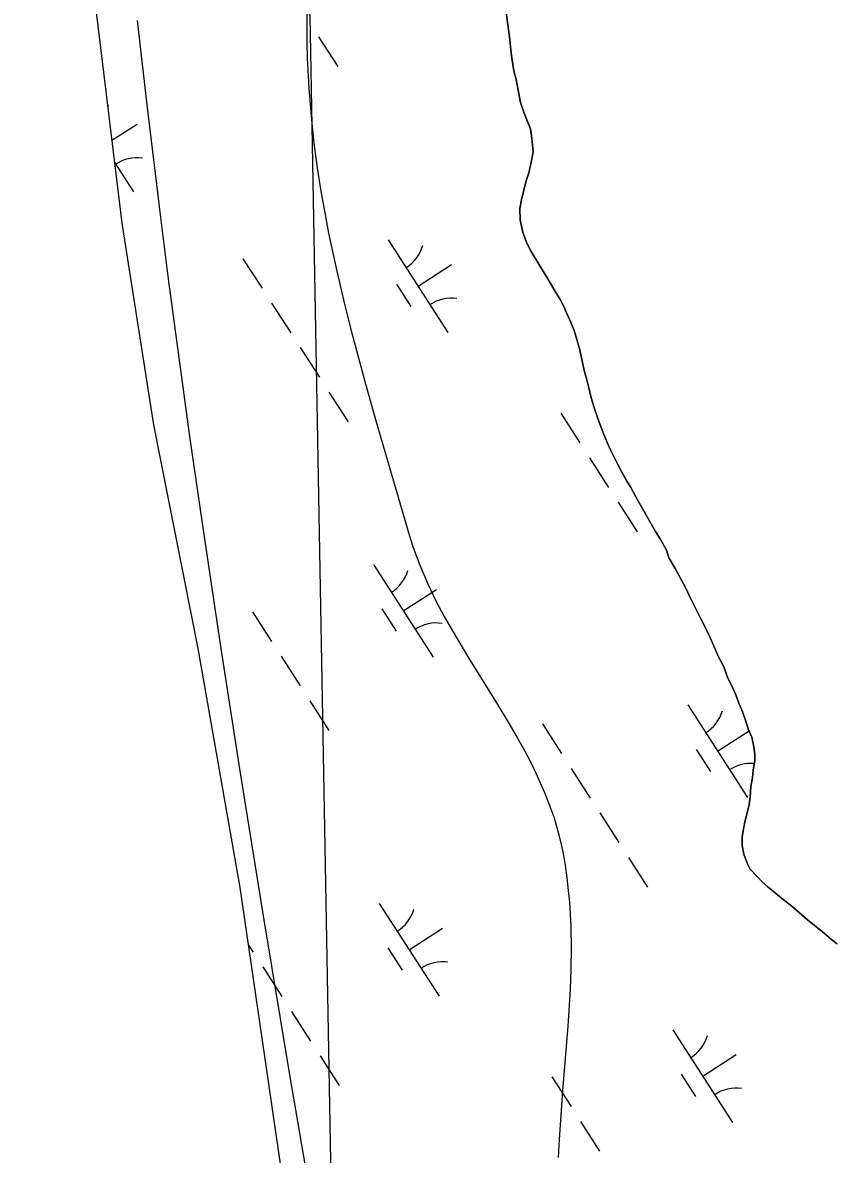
# Model space of a CAD drawing. Extents: x 3937982 to 3958556, y 219448 to 241894.
# Drawn here: x 3945971 to 3946338, y 228557 to 229070 of the extents above; entities that cross this region are included whole.
import ezdxf

# ---------------------------------------------------------------- set-up
doc = ezdxf.new("R2010")
doc.units = 0
for name, color, linetype in [('V-GRID-MAJR', 7, 'Continuous'), ('V-SITE-VEGE', 7, 'Continuous'), ('V-TOPO-SHOR', 7, 'Continuous'), ('V-WETL-SWMP', 7, 'Continuous')]:
    doc.layers.add(name, color=color, linetype=linetype)

msp = doc.modelspace()

# ---------------------------------------------------------------- linework, layer by layer
at = {"layer": 'V-GRID-MAJR'}
msp.add_spline([(3946136.867, 227095.12), (3946078.329, 230314.506), (3945968.142, 236374.431), (3945930.73, 238431.955)], degree=3, dxfattribs=at)
at = {"layer": 'V-SITE-VEGE'}
for p, q in [((3946099.574, 229083.057), (3946099.39, 229068.704)), ((3946026.95, 229032.989), (3946022.596, 229071.275)), ((3946099.39, 229068.704), (3946099.417, 229061.362)), ((3946099.417, 229061.362), (3946099.579, 229054.262)), ((3946099.579, 229054.262), (3946100.256, 229040.53)), ((3946100.256, 229040.53), (3946101.303, 229027.689)), ((3946033.145, 228981.974), (3946026.95, 229032.989)), ((3946101.303, 229027.689), (3946102.622, 229015.68)), ((3946102.622, 229015.68), (3946104.133, 229004.442)), ((3946104.133, 229004.442), (3946105.774, 228993.928)), ((3946105.774, 228993.928), (3946107.496, 228984.087)), ((3946107.496, 228984.087), (3946109.259, 228974.875)), ((3946036.873, 228952.837), (3946033.145, 228981.974)), ((3946109.259, 228974.875), (3946112.917, 228957.637)), ((3946041.288, 228919.551), (3946036.873, 228952.837)), ((3946112.917, 228957.637), (3946116.448, 228942.589)), ((3946116.448, 228942.589), (3946119.751, 228929.447)), ((3946119.751, 228929.447), (3946125.918, 228906.495)), ((3946046.533, 228881.525), (3946041.288, 228919.551)), ((3946125.918, 228906.495), (3946130.778, 228889.318)), ((3946130.778, 228889.318), (3946145.812, 228837.95)), ((3946052.759, 228838.087), (3946046.533, 228881.525)), ((3946060.161, 228788.47), (3946052.759, 228838.087)), ((3946145.812, 228837.95), (3946147.305, 228833.156)), ((3946147.305, 228833.156), (3946148.907, 228828.57)), ((3946148.907, 228828.57), (3946150.592, 228824.184)), ((3946150.592, 228824.184), (3946154.199, 228815.819)), ((3946154.199, 228815.819), (3946157.936, 228808.119)), ((3946157.936, 228808.119), (3946161.698, 228801.006)), ((3946161.698, 228801.006), (3946165.411, 228794.416)), ((3946165.411, 228794.416), (3946172.713, 228782.204)), ((3946068.947, 228731.796), (3946060.161, 228788.47)), ((3946172.713, 228782.204), (3946185.871, 228761.033)), ((3946185.871, 228761.033), (3946190.696, 228753.075)), ((3946190.696, 228753.075), (3946194.778, 228746.067)), ((3946194.778, 228746.067), (3946198.2, 228739.884)), ((3946198.2, 228739.884), (3946201.053, 228734.428)), ((3946201.053, 228734.428), (3946203.422, 228729.611)), ((3946079.365, 228667.063), (3946068.947, 228731.796)), ((3946203.422, 228729.611), (3946207.24, 228721.063)), ((3946207.24, 228721.063), (3946209.79, 228714.542)), ((3946209.79, 228714.542), (3946211.5, 228709.579)), ((3946211.5, 228709.579), (3946213.709, 228702.01)), ((3946213.709, 228702.01), (3946214.639, 228698.164)), ((3946214.639, 228698.164), (3946215.448, 228694.273)), ((3946215.448, 228694.273), (3946216.493, 228688.243)), ((3946216.493, 228688.243), (3946217.326, 228682.386)), ((3946217.326, 228682.386), (3946217.973, 228676.699)), ((3946217.973, 228676.699), (3946218.461, 228671.175)), ((3946218.461, 228671.175), (3946219.049, 228660.44)), ((3946091.671, 228593.124), (3946079.365, 228667.063)), ((3946219.049, 228660.44), (3946219.223, 228650.341)), ((3946219.223, 228650.341), (3946219.104, 228640.851)), ((3946219.104, 228640.851), (3946218.786, 228631.934)), ((3946218.786, 228631.934), (3946217.783, 228615.177)), ((3946217.783, 228615.177), (3946215.397, 228585.796)), ((3946106.138, 228508.675), (3946091.671, 228593.124)), ((3946215.397, 228585.796), (3946213.748, 228563.776)), ((3946213.748, 228563.776), (3946213.292, 228555.535))]:
    msp.add_line(p, q, dxfattribs=at)
at = {"layer": 'V-TOPO-SHOR'}
for p, q in [((3946015.572, 228979.312), (3946003.365, 229080.104)), ((3946030.015, 228887.864), (3946015.572, 228979.312)), ((3946050.153, 228786.453), (3946030.015, 228887.864)), ((3946069.196, 228678.039), (3946050.153, 228786.453)), ((3946089.735, 228537.012), (3946069.196, 228678.039))]:
    msp.add_line(p, q, dxfattribs=at)
for points in [[(3946200.029, 229002.222), (3946201.137, 229007.094), (3946202.015, 229011.733), (3946201.491, 229017.748), (3946200.752, 229022.139), (3946199.089, 229026.29), (3946197.903, 229029.287), (3946196.232, 229034.132), (3946195.251, 229039.678), (3946194.276, 229044.53), (3946193.309, 229048.456), (3946192.324, 229054.233), (3946191.825, 229057.932), (3946191.3, 229063.947), (3946190.553, 229069.264), (3946189.797, 229075.276)], [(3946339.928, 228652.436), (3946337.362, 228654.494), (3946333.157, 228658.156), (3946330.357, 228660.21), (3946326.39, 228663.411), (3946324.054, 228665.472), (3946319.382, 228669.592), (3946315.415, 228672.562), (3946311.913, 228675.536), (3946308.413, 228678.278), (3946305.843, 228680.568), (3946303.735, 228682.861), (3946300.461, 228686.302), (3946299.043, 228689.065), (3946297.612, 228693.218), (3946296.879, 228697.144), (3946296.838, 228701.08), (3946297.487, 228705.486), (3946298.153, 228708.502), (3946299.043, 228711.984), (3946299.93, 228715.697), (3946300.358, 228719.174), (3946300.774, 228723.809), (3946301.429, 228727.751), (3946301.855, 228731.458), (3946302.511, 228735.403), (3946302.478, 228738.643), (3946301.974, 228742.573), (3946301.243, 228746.269), (3946299.584, 228749.958), (3946298.151, 228754.341), (3946296.483, 228758.955), (3946295.298, 228761.722), (3946293.872, 228765.41), (3946291.976, 228769.791), (3946290.321, 228773.014), (3946288.418, 228778.089), (3946286.057, 228782.695), (3946283.923, 228787.535), (3946281.791, 228792.376), (3946279.663, 228796.753), (3946278.011, 228799.976), (3946275.41, 228805.274), (3946273.048, 228809.88), (3946270.918, 228814.49), (3946269.268, 228817.482), (3946266.435, 228822.779), (3946263.609, 228827.612), (3946262.415, 228831.073), (3946259.587, 228836.138), (3946257.467, 228839.589), (3946254.401, 228845.114), (3946251.106, 228850.638), (3946248.511, 228855.241), (3946246.15, 228859.847), (3946244.503, 228862.377), (3946242.146, 228866.751), (3946240.258, 228870.204), (3946237.661, 228875.273), (3946236.237, 228878.499), (3946234.103, 228883.571), (3946231.963, 228889.105), (3946230.055, 228894.643), (3946228.379, 228900.181), (3946227.171, 228905.262), (3946226.206, 228908.956), (3946225.25, 228911.957), (3946224.275, 228916.808), (3946223.059, 228922.584), (3946222.102, 228925.584), (3946220.662, 228930.663), (3946218.999, 228934.812), (3946217.107, 228938.73), (3946215.921, 228941.495), (3946214.269, 228944.721), (3946211.913, 228948.632), (3946208.616, 228954.156), (3946204.614, 228960.828), (3946201.084, 228966.581), (3946199.193, 228970.265), (3946197.293, 228975.109), (3946196.076, 228980.882), (3946196.025, 228985.976), (3946196.68, 228989.918), (3946197.792, 228994.327), (3946198.681, 228998.04), (3946200.029, 229002.222)]]:
    msp.add_lwpolyline(points, dxfattribs=at)
at = {"layer": 'V-WETL-SWMP'}
for p, q in [((3946015.572, 228979.311), (3946003.365, 229080.103)), ((3946189.796, 229075.276), (3946190.552, 229069.264)), ((3946190.552, 229069.264), (3946191.3, 229063.947)), ((3946104.717, 229063.819), (3946113.376, 229050.365)), ((3946191.3, 229063.947), (3946191.824, 229057.933)), ((3946191.824, 229057.933), (3946192.324, 229054.234)), ((3946192.324, 229054.234), (3946193.309, 229048.456)), ((3946193.309, 229048.456), (3946194.275, 229044.53)), ((3946194.275, 229044.53), (3946195.25, 229039.679)), ((3946195.25, 229039.679), (3946196.232, 229034.132)), ((3946196.232, 229034.132), (3946197.902, 229029.287)), ((3946197.902, 229029.287), (3946199.089, 229026.29)), ((3946199.089, 229026.29), (3946200.752, 229022.139)), ((3946011.015, 229016.939), (3946022.402, 229024.269)), ((3946200.752, 229022.139), (3946201.491, 229017.748)), ((3946201.491, 229017.748), (3946202.015, 229011.734)), ((3946202.015, 229011.734), (3946201.136, 229007.095)), ((3946012.243, 229006.795), (3946020.798, 228993.505)), ((3946201.136, 229007.095), (3946200.028, 229002.222)), ((3946200.028, 229002.222), (3946198.681, 228998.041)), ((3946197.792, 228994.328), (3946196.68, 228989.918)), ((3946198.681, 228998.041), (3946197.792, 228994.328)), ((3946196.68, 228989.918), (3946196.025, 228985.976)), ((3946196.025, 228985.976), (3946196.076, 228980.883)), ((3946030.015, 228887.863), (3946015.572, 228979.311)), ((3946196.076, 228980.883), (3946197.292, 228975.108)), ((3946197.292, 228975.108), (3946199.194, 228970.265)), ((3946136.301, 228971.858), (3946163.364, 228929.815)), ((3946199.194, 228970.265), (3946201.083, 228966.58)), ((3946070.436, 228963.263), (3946079.096, 228949.809)), ((3946201.083, 228966.58), (3946204.614, 228960.828)), ((3946149.833, 228950.836), (3946164.968, 228960.579)), ((3946204.614, 228960.828), (3946208.617, 228954.155)), ((3946208.617, 228954.155), (3946211.914, 228948.632)), ((3946140.097, 228951.705), (3946146.592, 228941.615)), ((3946211.914, 228948.632), (3946214.269, 228944.72)), ((3946083.426, 228943.082), (3946092.086, 228929.628)), ((3946214.269, 228944.72), (3946215.922, 228941.496)), ((3946215.922, 228941.496), (3946217.108, 228938.73)), ((3946217.108, 228938.73), (3946218.999, 228934.813)), ((3946218.999, 228934.813), (3946220.662, 228930.663)), ((3946220.662, 228930.663), (3946222.102, 228925.584)), ((3946096.416, 228922.901), (3946105.076, 228909.448)), ((3946222.102, 228925.584), (3946223.059, 228922.584)), ((3946223.059, 228922.584), (3946224.275, 228916.809)), ((3946224.275, 228916.809), (3946225.25, 228911.957)), ((3946225.25, 228911.957), (3946226.206, 228908.957)), ((3946226.206, 228908.957), (3946227.17, 228905.262)), ((3946109.406, 228902.721), (3946118.066, 228889.267)), ((3946227.17, 228905.262), (3946228.379, 228900.181)), ((3946228.379, 228900.181), (3946230.055, 228894.642)), ((3946214.565, 228893.162), (3946223.225, 228879.708)), ((3946230.055, 228894.642), (3946231.964, 228889.105)), ((3946050.153, 228786.452), (3946030.015, 228887.863)), ((3946231.964, 228889.105), (3946234.103, 228883.571)), ((3946234.103, 228883.571), (3946236.238, 228878.499)), ((3946236.238, 228878.499), (3946237.66, 228875.272)), ((3946227.554, 228872.981), (3946236.214, 228859.528)), ((3946237.66, 228875.272), (3946240.258, 228870.205)), ((3946240.258, 228870.205), (3946242.145, 228866.752)), ((3946242.145, 228866.752), (3946244.504, 228862.377)), ((3946244.504, 228862.377), (3946246.15, 228859.847)), ((3946246.15, 228859.847), (3946248.512, 228855.241)), ((3946240.544, 228852.801), (3946249.204, 228839.347)), ((3946248.512, 228855.241), (3946251.105, 228850.637)), ((3946251.105, 228850.637), (3946254.402, 228845.114)), ((3946254.402, 228845.114), (3946257.468, 228839.589)), ((3946257.468, 228839.589), (3946259.587, 228836.137)), ((3946259.587, 228836.137), (3946262.416, 228831.073)), ((3946262.416, 228831.073), (3946263.609, 228827.612)), ((3946129.563, 228824.53), (3946156.626, 228782.487)), ((3946263.609, 228827.612), (3946266.436, 228822.779)), ((3946266.436, 228822.779), (3946269.267, 228817.483)), ((3946269.267, 228817.483), (3946270.918, 228814.49)), ((3946270.918, 228814.49), (3946273.048, 228809.881)), ((3946143.095, 228803.508), (3946158.23, 228813.251)), ((3946273.048, 228809.881), (3946275.41, 228805.275)), ((3946133.359, 228804.377), (3946139.854, 228794.287)), ((3946275.41, 228805.275), (3946278.01, 228799.977)), ((3946074.697, 228803.133), (3946083.357, 228789.679)), ((3946278.01, 228799.977), (3946279.664, 228796.752)), ((3946279.664, 228796.752), (3946281.792, 228792.375)), ((3946281.792, 228792.375), (3946283.924, 228787.535)), ((3946069.196, 228678.038), (3946050.153, 228786.452)), ((3946283.924, 228787.535), (3946286.057, 228782.695)), ((3946087.687, 228782.952), (3946096.347, 228769.498)), ((3946286.057, 228782.695), (3946288.418, 228778.089)), ((3946288.418, 228778.089), (3946290.322, 228773.015)), ((3946290.322, 228773.015), (3946291.975, 228769.79)), ((3946291.975, 228769.79), (3946293.872, 228765.411)), ((3946293.872, 228765.411), (3946295.298, 228761.721)), ((3946100.677, 228762.771), (3946109.337, 228749.317)), ((3946272.129, 228760.84), (3946299.192, 228718.796)), ((3946295.298, 228761.721), (3946296.484, 228758.955)), ((3946296.484, 228758.955), (3946298.151, 228754.341)), ((3946298.151, 228754.341), (3946299.584, 228749.957)), ((3946206.264, 228752.245), (3946214.924, 228738.791)), ((3946285.66, 228739.818), (3946299.994, 228749.044)), ((3946299.584, 228749.957), (3946301.242, 228746.27)), ((3946301.242, 228746.27), (3946301.974, 228742.573)), ((3946301.974, 228742.573), (3946302.477, 228738.642)), ((3946275.925, 228740.687), (3946282.42, 228730.597)), ((3946302.477, 228738.642), (3946302.51, 228735.402)), ((3946219.254, 228732.064), (3946227.914, 228718.61)), ((3946302.51, 228735.402), (3946301.855, 228731.459)), ((3946301.43, 228727.751), (3946300.775, 228723.809)), ((3946301.855, 228731.459), (3946301.43, 228727.751)), ((3946300.775, 228723.809), (3946300.359, 228719.174)), ((3946300.359, 228719.174), (3946299.931, 228715.697)), ((3946232.244, 228711.883), (3946240.904, 228698.429)), ((3946299.043, 228711.984), (3946298.152, 228708.502)), ((3946299.931, 228715.697), (3946299.043, 228711.984)), ((3946298.152, 228708.502), (3946297.488, 228705.486)), ((3946297.488, 228705.486), (3946296.838, 228701.081)), ((3946296.838, 228701.081), (3946296.878, 228697.145)), ((3946296.878, 228697.145), (3946297.612, 228693.217)), ((3946245.234, 228691.702), (3946253.894, 228678.249)), ((3946297.612, 228693.217), (3946299.043, 228689.064)), ((3946299.043, 228689.064), (3946300.46, 228686.301)), ((3946300.46, 228686.301), (3946303.736, 228682.861)), ((3946303.736, 228682.861), (3946305.843, 228680.567)), ((3946089.735, 228537.011), (3946069.196, 228678.038)), ((3946305.843, 228680.567), (3946308.413, 228678.278)), ((3946308.413, 228678.278), (3946311.913, 228675.536)), ((3946132.262, 228670.81), (3946159.324, 228628.767)), ((3946311.913, 228675.536), (3946315.416, 228672.561)), ((3946315.416, 228672.561), (3946319.382, 228669.592)), ((3946319.382, 228669.592), (3946324.054, 228665.472)), ((3946324.054, 228665.472), (3946326.39, 228663.412)), ((3946326.39, 228663.412), (3946330.358, 228660.211)), ((3946330.358, 228660.211), (3946333.157, 228658.156)), ((3946145.793, 228649.789), (3946160.929, 228659.531)), ((3946333.157, 228658.156), (3946337.361, 228654.494)), ((3946072.993, 228651.968), (3946075.057, 228648.761)), ((3946136.058, 228650.658), (3946142.553, 228640.567)), ((3946337.361, 228654.494), (3946339.928, 228652.437)), ((3946079.387, 228642.034), (3946088.047, 228628.581)), ((3946092.377, 228621.854), (3946101.037, 228608.4)), ((3946265.391, 228613.512), (3946292.454, 228571.468)), ((3946105.367, 228601.673), (3946114.027, 228588.219)), ((3946278.922, 228592.49), (3946294.058, 228602.232)), ((3946210.525, 228592.114), (3946219.185, 228578.661)), ((3946269.187, 228593.359), (3946275.682, 228583.269)), ((3946223.515, 228571.934), (3946232.175, 228558.48))]:
    msp.add_line(p, q, dxfattribs=at)
for centre, start, end in [((3945992.516, 229037.881), 340.9566, 343.54034), ((3946022.416, 228991.429), 81.99668, 123.54034), ((3946135.082, 228974.191), 301.99668, 343.54034), ((3946164.982, 228927.739), 81.99668, 123.54034), ((3946128.344, 228826.863), 301.99668, 343.54034), ((3946158.244, 228780.411), 81.99668, 123.54034), ((3946270.91, 228763.172), 301.99668, 343.54034), ((3946300.81, 228716.721), 85.07377, 123.54034), ((3946131.043, 228673.143), 301.99668, 343.54034), ((3946160.943, 228626.691), 81.99668, 123.54034), ((3946264.172, 228615.844), 301.99668, 343.54034), ((3946294.072, 228569.393), 81.99668, 123.54034)]:
    msp.add_arc(centre, 17.623, start, end, dxfattribs=at)

doc.saveas('drawing.dxf')
